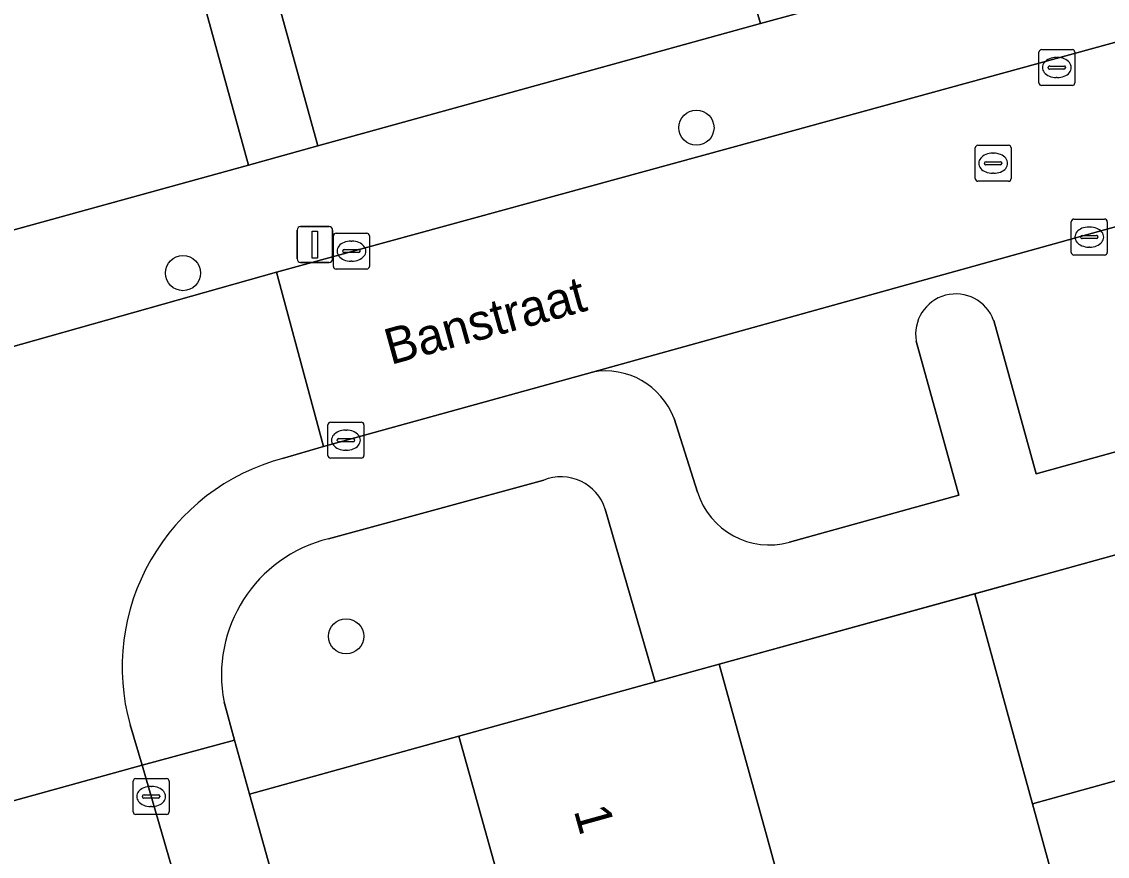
# Model space of a CAD drawing. Extents: x 159053 to 160042, y 380449 to 381423.
# Drawn here: x 159210.95 to 159241.14, y 381022.41 to 381045.63 of the extents above; entities that cross this region are included whole.
import ezdxf

# ---------------------------------------------------------------- set-up
doc = ezdxf.new("R2010")
doc.units = 0
for name, color, linetype in [('IMGEO_Boom', 7, 'Continuous'), ('IMGEO_Erf', 7, 'Continuous'), ('IMGEO_Groenvoorziening', 7, 'Continuous'), ('IMGEO_Kolk', 7, 'Continuous'), ('IMGEO_Lichtmast', 7, 'Continuous'), ('IMGEO_Muur', 7, 'Continuous'), ('IMGEO_Openbare_ruimte_label', 7, 'Continuous'), ('IMGEO_Pand', 7, 'Continuous'), ('IMGEO_Pand_nummerreeks', 7, 'Continuous'), ('IMGEO_Parkeervlak_open', 7, 'Continuous'), ('IMGEO_Rijbaan_lokaal_open', 7, 'Continuous'), ('IMGEO_Rioolput', 7, 'Continuous'), ('IMGEO_Voetpad_open', 7, 'Continuous')]:
    doc.layers.add(name, color=color, linetype=linetype)

msp = doc.modelspace()

# ---------------------------------------------------------------- linework, layer by layer
at = {"layer": 'IMGEO_Boom'}
for centre in [(159229.715, 381042.679), (159215.433, 381038.634), (159219.971, 381028.53)]:
    msp.add_circle(centre, 0.489, dxfattribs=at)
at = {"layer": 'IMGEO_Erf'}
msp.add_lwpolyline([(159243.776, 381022.189), (159239.823, 381021.1), (159239.062, 381023.864), (159238.354, 381026.432), (159237.456, 381029.713), (159230.347, 381027.751), (159231.679, 381022.932), (159231.971, 381021.888), (159233.589, 381016.11), (159235.207, 381010.332), (159236.824, 381004.554), (159238.099, 381000), (159238.442, 380998.776), (159240.059, 380992.998)], dxfattribs=at)
msp.add_lwpolyline([(159247.51, 380938.496), (159245.875, 380944.333), (159244.257, 380950.11), (159242.639, 380955.888), (159241.02, 380961.666), (159239.402, 380967.443), (159237.784, 380973.221), (159236.148, 380979.061), (159238.277, 380979.658), (159237.431, 380982.682), (159236.585, 380985.703), (159234.433, 380985.1), (159232.797, 380990.974), (159231.186, 380996.755), (159230.282, 381000), (159229.576, 381002.534), (159227.965, 381008.314), (159226.355, 381014.094), (159224.744, 381019.874), (159223.107, 381025.75), (159217.284, 381024.142), (159224.043, 381000), (159241.698, 380936.943)], close=True, dxfattribs=at)
at = {"layer": 'IMGEO_Groenvoorziening'}
for points in [[(159213.789, 381061.723), (159219.181, 381042.178), (159231.497, 381045.582), (159230.037, 381050.456)], [(159177.421, 381056.57), (159183.556, 381034.556), (159179.262, 381033.338), (159178.719, 381033.183), (159179.267, 381031.127), (159188.954, 381033.819), (159187.591, 381038.702), (159194.943, 381040.76), (159196.336, 381035.838), (159198.657, 381036.473), (159202.002, 381037.505), (159200.625, 381042.333), (159207.863, 381044.354), (159209.246, 381039.426), (159217.255, 381041.634), (159211.876, 381061.176)], [(159225.467, 381032.877), (159219.479, 381031.242)], [(159216.575, 381026.696), (159216.867, 381025.644), (159217.284, 381024.142), (159223.107, 381025.75), (159228.569, 381027.26), (159227.178, 381032.069)]]:
    msp.add_lwpolyline(points, dxfattribs=at)
for centre, radius, start, end in [((159225.946, 381031.675), 1.294, 17.727, 111.716), ((159220.411, 381027.446), 3.909, 103.798, 191.0609)]:
    msp.add_arc(centre, radius, start, end, dxfattribs=at)
at = {"layer": 'IMGEO_Kolk'}
for p, q in [((159239.315, 381044.853), (159240.167, 381044.853)), ((159239.24, 381043.927), (159239.24, 381044.779)), ((159239.728, 381044.633), (159239.753, 381044.633)), ((159240.241, 381044.779), (159240.241, 381043.927)), ((159239.499, 381044.347), (159239.499, 381044.359)), ((159239.937, 381044.31), (159239.539, 381044.31)), ((159239.542, 381044.396), (159239.94, 381044.396)), ((159239.983, 381044.359), (159239.983, 381044.347)), ((159239.751, 381044.073), (159239.726, 381044.073)), ((159240.167, 381043.853), (159239.315, 381043.853)), ((159240.142, 381039.211), (159240.142, 381040.063)), ((159240.217, 381040.137), (159241.069, 381040.137)), ((159241.143, 381040.063), (159241.143, 381039.211)), ((159219.617, 381038.82), (159219.617, 381039.672)), ((159219.692, 381039.746), (159220.544, 381039.746)), ((159220.618, 381039.672), (159220.618, 381038.82)), ((159240.444, 381039.68), (159240.842, 381039.68)), ((159240.63, 381039.917), (159240.655, 381039.917)), ((159220.105, 381039.526), (159220.13, 381039.526)), ((159240.401, 381039.631), (159240.401, 381039.643)), ((159240.839, 381039.594), (159240.441, 381039.594)), ((159240.653, 381039.357), (159240.628, 381039.357)), ((159240.885, 381039.643), (159240.885, 381039.631)), ((159219.876, 381039.24), (159219.876, 381039.252)), ((159220.314, 381039.203), (159219.916, 381039.203)), ((159219.919, 381039.289), (159220.317, 381039.289)), ((159220.36, 381039.252), (159220.36, 381039.24)), ((159241.069, 381039.137), (159240.217, 381039.137)), ((159220.128, 381038.966), (159220.103, 381038.966)), ((159220.544, 381038.746), (159219.692, 381038.746)), ((159219.465, 381033.56), (159219.465, 381034.412)), ((159219.54, 381034.486), (159220.392, 381034.486)), ((159219.953, 381034.266), (159219.978, 381034.266)), ((159220.466, 381034.412), (159220.466, 381033.56)), ((159219.724, 381033.98), (159219.724, 381033.992)), ((159220.162, 381033.943), (159219.764, 381033.943)), ((159219.767, 381034.029), (159220.165, 381034.029)), ((159220.208, 381033.992), (159220.208, 381033.98)), ((159219.976, 381033.706), (159219.951, 381033.706)), ((159220.392, 381033.486), (159219.54, 381033.486)), ((159214.122, 381024.572), (159214.974, 381024.572)), ((159214.047, 381023.646), (159214.047, 381024.498)), ((159214.535, 381024.352), (159214.56, 381024.352)), ((159215.048, 381024.498), (159215.048, 381023.646)), ((159214.306, 381024.066), (159214.306, 381024.078)), ((159214.744, 381024.029), (159214.346, 381024.029)), ((159214.349, 381024.115), (159214.747, 381024.115)), ((159214.79, 381024.078), (159214.79, 381024.066)), ((159214.558, 381023.792), (159214.533, 381023.792)), ((159214.974, 381023.572), (159214.122, 381023.572))]:
    msp.add_line(p, q, dxfattribs=at)
for points in [[(159239.315, 381044.853), (159240.167, 381044.853)], [(159239.24, 381043.927), (159239.24, 381044.779)], [(159240.241, 381044.779), (159240.241, 381043.927)], [(159240.167, 381043.853), (159239.315, 381043.853)], [(159240.142, 381039.211), (159240.142, 381040.063)], [(159240.217, 381040.137), (159241.069, 381040.137)], [(159241.143, 381040.063), (159241.143, 381039.211)], [(159219.617, 381038.82), (159219.617, 381039.672)], [(159219.692, 381039.746), (159220.544, 381039.746)], [(159220.618, 381039.672), (159220.618, 381038.82)], [(159241.069, 381039.137), (159240.217, 381039.137)], [(159220.544, 381038.746), (159219.692, 381038.746)], [(159219.465, 381033.56), (159219.465, 381034.412)], [(159219.54, 381034.486), (159220.392, 381034.486)], [(159220.466, 381034.412), (159220.466, 381033.56)], [(159220.392, 381033.486), (159219.54, 381033.486)], [(159214.122, 381024.572), (159214.974, 381024.572)], [(159214.047, 381023.646), (159214.047, 381024.498)], [(159215.048, 381024.498), (159215.048, 381023.646)], [(159214.974, 381023.572), (159214.122, 381023.572)]]:
    msp.add_lwpolyline(points, dxfattribs=at)
for centre, radius, start, end in [((159239.317, 381044.777), 0.0765, 91.552, 178.448), ((159239.317, 381044.777), 0.0765, 91.552, 178.448), ((159240.165, 381044.777), 0.0765, 1.552, 88.448), ((159240.165, 381044.777), 0.0765, 1.552, 88.448), ((159239.539, 381044.356), 0.0403, 85.8775, 175.7526), ((159239.536, 381044.346), 0.0366, 178.938, 274.7102), ((159239.94, 381044.353), 0.043, 264.8664, 352.4533), ((159239.944, 381044.358), 0.0386, 1.7309, 96.639), ((159239.317, 381043.929), 0.0765, 181.552, 268.448), ((159239.317, 381043.929), 0.0765, 181.552, 268.448), ((159240.165, 381043.929), 0.0765, 271.552, 358.448), ((159240.165, 381043.929), 0.0765, 271.552, 358.448), ((159240.219, 381040.061), 0.0765, 91.552, 178.448), ((159240.219, 381040.061), 0.0765, 91.552, 178.448), ((159241.067, 381040.061), 0.0765, 1.552, 88.448), ((159241.067, 381040.061), 0.0765, 1.552, 88.448), ((159219.694, 381039.67), 0.0765, 91.552, 178.448), ((159219.694, 381039.67), 0.0765, 91.552, 178.448), ((159220.542, 381039.67), 0.0765, 1.552, 88.448), ((159220.542, 381039.67), 0.0765, 1.552, 88.448), ((159240.441, 381039.64), 0.0403, 85.8775, 175.7526), ((159240.846, 381039.642), 0.0386, 1.7309, 96.639), ((159240.438, 381039.63), 0.0366, 178.938, 274.7102), ((159240.842, 381039.637), 0.043, 264.8664, 352.4533), ((159219.916, 381039.249), 0.0403, 85.8775, 175.7526), ((159219.913, 381039.239), 0.0366, 178.938, 274.7102), ((159220.317, 381039.246), 0.043, 264.8664, 352.4533), ((159220.321, 381039.251), 0.0386, 1.7309, 96.639), ((159240.219, 381039.213), 0.0765, 181.552, 268.448), ((159240.219, 381039.213), 0.0765, 181.552, 268.448), ((159241.067, 381039.213), 0.0765, 271.552, 358.448), ((159241.067, 381039.213), 0.0765, 271.552, 358.448), ((159219.694, 381038.822), 0.0765, 181.552, 268.448), ((159219.694, 381038.822), 0.0765, 181.552, 268.448), ((159220.542, 381038.822), 0.0765, 271.552, 358.448), ((159220.542, 381038.822), 0.0765, 271.552, 358.448), ((159219.542, 381034.41), 0.0765, 91.552, 178.448), ((159219.542, 381034.41), 0.0765, 91.552, 178.448), ((159220.39, 381034.41), 0.0765, 1.552, 88.448), ((159220.39, 381034.41), 0.0765, 1.552, 88.448), ((159219.764, 381033.989), 0.0403, 85.8775, 175.7526), ((159219.761, 381033.979), 0.0366, 178.938, 274.7102), ((159220.165, 381033.986), 0.043, 264.8664, 352.4533), ((159220.169, 381033.991), 0.0386, 1.7309, 96.639), ((159219.542, 381033.562), 0.0765, 181.552, 268.448), ((159219.542, 381033.562), 0.0765, 181.552, 268.448), ((159220.39, 381033.562), 0.0765, 271.552, 358.448), ((159220.39, 381033.562), 0.0765, 271.552, 358.448), ((159214.124, 381024.496), 0.0765, 91.552, 178.448), ((159214.124, 381024.496), 0.0765, 91.552, 178.448), ((159214.972, 381024.496), 0.0765, 1.552, 88.448), ((159214.972, 381024.496), 0.0765, 1.552, 88.448), ((159214.346, 381024.075), 0.0403, 85.8775, 175.7526), ((159214.343, 381024.065), 0.0366, 178.938, 274.7102), ((159214.747, 381024.072), 0.043, 264.8664, 352.4533), ((159214.751, 381024.077), 0.0386, 1.7309, 96.639), ((159214.124, 381023.648), 0.0765, 181.552, 268.448), ((159214.124, 381023.648), 0.0765, 181.552, 268.448), ((159214.972, 381023.648), 0.0765, 271.552, 358.448), ((159214.972, 381023.648), 0.0765, 271.552, 358.448)]:
    msp.add_arc(centre, radius, start, end, dxfattribs=at)
for centre, major_axis, ratio, start_param, end_param in [((159239.727, 381044.353), (-0.387, 0.002), 0.722429, 4.712389, 7.853982), ((159239.752, 381044.353), (-0.39, 0.002), 0.717154, 1.570796, 4.712389), ((159240.629, 381039.637), (-0.387, 0.002), 0.722429, 4.712389, 7.853982), ((159240.654, 381039.637), (-0.39, 0.002), 0.717154, 1.570796, 4.712389), ((159220.104, 381039.246), (-0.387, 0.002), 0.722429, 4.712389, 7.853982), ((159220.129, 381039.246), (-0.39, 0.002), 0.717154, 1.570796, 4.712389), ((159219.952, 381033.986), (-0.387, 0.002), 0.722429, 4.712389, 7.853982), ((159219.977, 381033.986), (-0.39, 0.002), 0.717154, 1.570796, 4.712389), ((159214.534, 381024.072), (-0.387, 0.002), 0.722429, 4.712389, 7.853982), ((159214.559, 381024.072), (-0.39, 0.002), 0.717154, 1.570796, 4.712389)]:
    msp.add_ellipse(centre, major_axis=major_axis, ratio=ratio, start_param=start_param, end_param=end_param, dxfattribs=at)
at = {"layer": 'IMGEO_Lichtmast'}
for p, q in [((159218.606, 381039.029), (159218.606, 381039.829)), ((159218.606, 381039.829), (159218.606, 381039.029)), ((159218.706, 381039.929), (159219.496, 381039.929)), ((159219.496, 381039.929), (159218.706, 381039.929)), ((159219.596, 381039.829), (159219.596, 381039.029)), ((159219.596, 381039.029), (159219.596, 381039.829)), ((159219.496, 381038.929), (159218.706, 381038.929)), ((159218.706, 381038.929), (159219.496, 381038.929))]:
    msp.add_line(p, q, dxfattribs=at)
msp.add_lwpolyline([(159219.026, 381039.804), (159219.176, 381039.804), (159219.176, 381039.054), (159219.026, 381039.054), (159219.026, 381039.804)], dxfattribs=at)
for centre, start, end in [((159218.706, 381039.829), 90, 180), ((159218.706, 381039.829), 90, 180), ((159219.496, 381039.829), 0, 90), ((159219.496, 381039.829), 360, 90), ((159218.706, 381039.029), 180, 270), ((159218.706, 381039.029), 180, 270), ((159219.496, 381039.029), 270, 0), ((159219.496, 381039.029), 270, 0)]:
    msp.add_arc(centre, 0.1, start, end, dxfattribs=at)
at = {"layer": 'IMGEO_Muur'}
msp.add_lwpolyline([(159241.42, 381030.807), (159230.347, 381027.751)], dxfattribs=at)
at = {"layer": 'IMGEO_Pand'}
for points in [[(159242.307, 381027.521), (159241.411, 381030.804), (159237.456, 381029.713), (159238.354, 381026.432), (159239.062, 381023.864), (159243.011, 381024.965)], [(159231.971, 381021.888), (159231.679, 381022.932), (159230.347, 381027.751), (159228.569, 381027.26), (159223.107, 381025.75), (159224.744, 381019.874)], [(159239.062, 381023.864), (159239.823, 381021.1), (159243.776, 381022.189), (159243.011, 381024.965)]]:
    msp.add_lwpolyline(points, close=True, dxfattribs=at)
at = {"layer": 'IMGEO_Parkeervlak_open'}
msp.add_lwpolyline([(159231.497, 381045.582), (159241.115, 381048.202), (159239.724, 381053.127), (159230.037, 381050.456)], close=True, dxfattribs=at)
for points in [[(159253.075, 381043.179), (159226.82, 381035.879)], [(159237.983, 381037.319), (159239.166, 381033.049), (159250.077, 381036.073), (159250.477, 381036.184)], [(159232.305, 381031.148), (159237.017, 381032.454), (159235.829, 381036.743)], [(159229.093, 381034.589), (159229.742, 381032.539)]]:
    msp.add_lwpolyline(points, dxfattribs=at)
for centre, radius, start, end in [((159236.931, 381036.936), 1.119, 20.0177, 189.9246), ((159227.181, 381033.868), 2.044, 20.6728, 100.1747), ((159231.745, 381033.172), 2.1, 197.5418, 285.4787)]:
    msp.add_arc(centre, radius, start, end, dxfattribs=at)
at = {"layer": 'IMGEO_Rijbaan_lokaal_open'}
for points in [[(159253.075, 381043.179), (159260.032, 381045.054), (159258.705, 381049.826), (159257.5, 381049.523), (159245.786, 381046.295), (159243.132, 381045.545), (159231.38, 381042.318), (159218.038, 381038.661), (159219.343, 381033.814), (159226.82, 381035.879)], [(159214.295, 381024.942), (159207.559, 381023.083), (159208.001, 381021.538), (159212.955, 381004.209), (159213.62, 381001.831), (159220.402, 381003.72), (159219.206, 381008.024)]]:
    msp.add_lwpolyline(points, close=True, dxfattribs=at)
for points in [[(159218.2, 381033.478), (159219.343, 381033.814), (159218.038, 381038.661), (159210.139, 381036.437), (159202.593, 381034.349), (159197.685, 381033.024), (159197.426, 381032.94), (159198.707, 381028.146), (159199.817, 381028.426)], [(159207.215, 381024.274), (159207.559, 381023.083), (159214.295, 381024.942), (159213.959, 381026.065)]]:
    msp.add_lwpolyline(points, dxfattribs=at)
msp.add_arc((159219.759, 381027.667), 6.017, 105.0155, 195.4365, dxfattribs=at)
at = {"layer": 'IMGEO_Rioolput'}
for p, q in [((159237.469, 381041.264), (159237.469, 381042.116)), ((159237.544, 381042.19), (159238.396, 381042.19)), ((159238.47, 381042.116), (159238.47, 381041.264)), ((159237.957, 381041.97), (159237.982, 381041.97)), ((159237.728, 381041.684), (159237.728, 381041.696)), ((159238.166, 381041.647), (159237.768, 381041.647)), ((159237.771, 381041.733), (159238.169, 381041.733)), ((159238.212, 381041.696), (159238.212, 381041.684)), ((159238.396, 381041.19), (159237.544, 381041.19)), ((159237.98, 381041.41), (159237.955, 381041.41))]:
    msp.add_line(p, q, dxfattribs=at)
for points in [[(159237.469, 381041.264), (159237.469, 381042.116)], [(159237.544, 381042.19), (159238.396, 381042.19)], [(159238.47, 381042.116), (159238.47, 381041.264)], [(159238.396, 381041.19), (159237.544, 381041.19)]]:
    msp.add_lwpolyline(points, dxfattribs=at)
for centre, radius, start, end in [((159237.546, 381042.114), 0.0765, 91.552, 178.448), ((159237.546, 381042.114), 0.0765, 91.552, 178.448), ((159238.394, 381042.114), 0.0765, 1.552, 88.448), ((159238.394, 381042.114), 0.0765, 1.552, 88.448), ((159237.768, 381041.693), 0.0403, 85.8775, 175.7526), ((159237.765, 381041.683), 0.0366, 178.938, 274.7102), ((159238.169, 381041.69), 0.043, 264.8664, 352.4533), ((159238.173, 381041.695), 0.0386, 1.7309, 96.639), ((159237.546, 381041.266), 0.0765, 181.552, 268.448), ((159237.546, 381041.266), 0.0765, 181.552, 268.448), ((159238.394, 381041.266), 0.0765, 271.552, 358.448), ((159238.394, 381041.266), 0.0765, 271.552, 358.448)]:
    msp.add_arc(centre, radius, start, end, dxfattribs=at)
for centre, major_axis, ratio, start_param, end_param in [((159237.956, 381041.69), (-0.387, 0.002), 0.722429, 4.712389, 7.853982), ((159237.981, 381041.69), (-0.39, 0.002), 0.717154, 1.570796, 4.712389)]:
    msp.add_ellipse(centre, major_axis=major_axis, ratio=ratio, start_param=start_param, end_param=end_param, dxfattribs=at)
at = {"layer": 'IMGEO_Voetpad_open'}
for points in [[(159211.876, 381061.176), (159217.255, 381041.634), (159219.181, 381042.178), (159213.789, 381061.723)], [(159241.115, 381048.202), (159231.497, 381045.582), (159219.181, 381042.178), (159217.255, 381041.634), (159209.246, 381039.426), (159202.002, 381037.505), (159198.657, 381036.473), (159196.336, 381035.838), (159188.954, 381033.819), (159179.267, 381031.127), (159179.186, 381031.105), (159179.251, 381030.872), (159180.003, 381028.177), (159188.815, 381030.559), (159197.426, 381032.94), (159197.685, 381033.024), (159202.593, 381034.349), (159210.139, 381036.437), (159218.038, 381038.661), (159231.38, 381042.318), (159243.132, 381045.545), (159245.786, 381046.295)], [(159227.178, 381032.069), (159228.569, 381027.26), (159230.347, 381027.751), (159237.456, 381029.713), (159241.411, 381030.804), (159242.66, 381031.154), (159242.854, 381031.209), (159253.935, 381034.251), (159255.671, 381034.728), (159254.086, 381040.439)], [(159250.477, 381036.184), (159250.077, 381036.073), (159239.166, 381033.049), (159237.983, 381037.319)], [(159235.829, 381036.743), (159237.017, 381032.454), (159232.305, 381031.148)], [(159226.82, 381035.879), (159219.343, 381033.814), (159218.2, 381033.478)], [(159229.742, 381032.539), (159229.093, 381034.589)], [(159219.479, 381031.242), (159225.467, 381032.877)], [(159213.959, 381026.065), (159214.295, 381024.942), (159216.867, 381025.644), (159216.575, 381026.696)]]:
    msp.add_lwpolyline(points, dxfattribs=at)
msp.add_lwpolyline([(159217.284, 381024.142), (159216.867, 381025.644), (159214.295, 381024.942), (159219.206, 381008.024), (159220.402, 381003.72), (159221.152, 381001.023), (159221.437, 381000), (159222.598, 380995.644), (159227.69, 380977.591), (159233.01, 380958.559), (159233.764, 380955.863), (159234.335, 380953.821), (159238.874, 380936.156), (159241.698, 380936.943), (159224.043, 381000)], close=True, dxfattribs=at)
for centre, radius, start, end in [((159236.931, 381036.936), 1.119, 20.0177, 189.9246), ((159227.181, 381033.868), 2.044, 20.6728, 100.1747), ((159219.759, 381027.667), 6.017, 105.0155, 195.4365), ((159225.946, 381031.675), 1.294, 17.727, 111.716), ((159231.745, 381033.172), 2.1, 197.5418, 285.4787), ((159220.411, 381027.446), 3.909, 103.798, 191.0609)]:
    msp.add_arc(centre, radius, start, end, dxfattribs=at)

# ---------------------------------------------------------------- texts
at = {"layer": 'IMGEO_Openbare_ruimte_label'}
msp.add_text('Banstraat', height=1, rotation=15.4812, dxfattribs=at).set_placement((159221.208, 381036.076))
at = {"layer": 'IMGEO_Pand_nummerreeks'}
msp.add_text('1', height=1, rotation=285.5697, dxfattribs=at).set_placement((159226.299, 381023.682))

doc.saveas('drawing.dxf')
